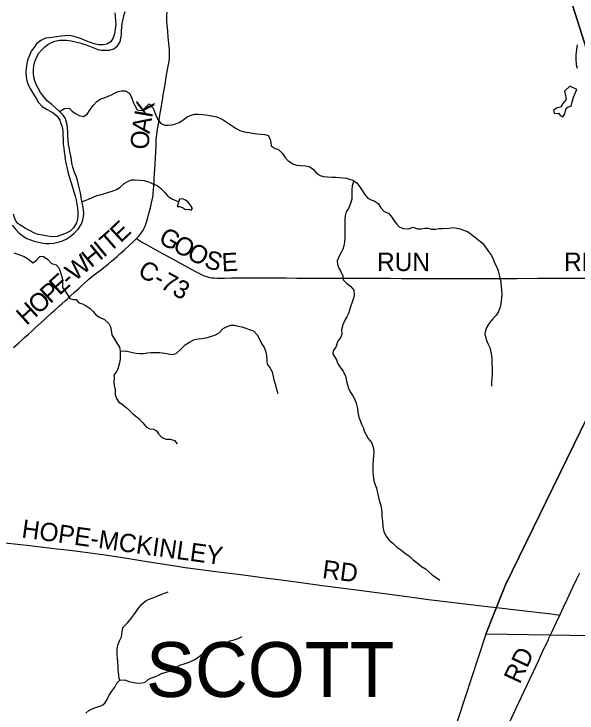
# Model space of a CAD drawing. Extents: x 1451455 to 1749751, y 218250 to 574981.
# Drawn here: x 1570534 to 1579778, y 349860 to 361334 of the extents above; entities that cross this region are included whole.
import ezdxf

# ---------------------------------------------------------------- set-up
doc = ezdxf.new("R2010")
doc.units = 0
for name, color, linetype in [('GM_X_County_Road', 7, 'Continuous'), ('GM_X_County_Road_Text', 7, 'Continuous'), ('GM_X_Major_River', 7, 'Continuous'), ('GM_X_Minor_Lake', 7, 'Continuous'), ('GM_X_Minor_River', 7, 'Continuous'), ('GM_X_Township', 7, 'Continuous'), ('GM_X_Township_Road', 7, 'Continuous'), ('GM_X_Township_Road_Text', 7, 'Continuous'), ('GM_X_Township_Text', 7, 'Continuous')]:
    doc.layers.add(name, color=color, linetype=linetype)

msp = doc.modelspace()

# ---------------------------------------------------------------- linework, layer by layer
at = {"layer": 'GM_X_County_Road'}
for points in [[(1572547, 357649), (1572582, 357686), (1572607, 357716), (1572632, 357751), (1572653, 357785), (1572671, 357820), (1572686, 357853), (1572698, 357884), (1572713, 357931), (1572732, 357994), (1572750, 358058), (1572773, 358150), (1572794, 358236), (1572808, 358303), (1572812, 358328), (1572817, 358355), (1572821, 358392), (1572827, 358448), (1572832, 358511), (1572834, 358557), (1572838, 358640), (1572842, 358712), (1572852, 358869), (1572857, 358970), (1572867, 359177), (1572871, 359255), (1572876, 359324), (1572878, 359346), (1572880, 359369), (1572883, 359392), (1572886, 359415), (1572899, 359492), (1572912, 359566), (1572924, 359637), (1572936, 359708), (1572955, 359821), (1572977, 359957), (1572991, 360034), (1573010, 360144), (1573035, 360296), (1573062, 360448), (1573076, 360532), (1573082, 360569), (1573085, 360594), (1573088, 360633), (1573090, 360657), (1573090, 360676), (1573090, 360692), (1573089, 360716), (1573088, 360741), (1573082, 360798), (1573067, 360951), (1573058, 361052), (1573049, 361150), (1573045, 361216), (1573044, 361248), (1573044, 361265), (1573044, 361284), (1573045, 361296), (1573045, 361309), (1573049, 361361)], [(1570524, 355860), (1570613, 355937), (1570675, 355992), (1570709, 356022), (1570765, 356072), (1570826, 356126), (1570878, 356175), (1571029, 356314), (1571153, 356426), (1571206, 356475), (1571281, 356543), (1571320, 356578), (1571376, 356628), (1571405, 356655), (1571459, 356703), (1571529, 356767), (1571597, 356830), (1571647, 356876), (1571695, 356920), (1571764, 356980), (1571828, 357035), (1571872, 357069), (1571911, 357098), (1571978, 357146), (1572037, 357193), (1572083, 357230), (1572135, 357275), (1572227, 357355), (1572273, 357396), (1572344, 357459), (1572436, 357543), (1572504, 357606), (1572547, 357649)], [(1572547, 357649), (1572576, 357628), (1572609, 357607), (1572645, 357585), (1572699, 357554), (1572854, 357468), (1573055, 357358), (1573505, 357115), (1573604, 357062), (1573643, 357043), (1573658, 357036), (1573676, 357030), (1573711, 357019), (1573743, 357011), (1573783, 357005), (1573819, 357001), (1573875, 356999), (1573990, 357000), (1574108, 357001), (1574279, 357003), (1574377, 357004), (1574495, 357005), (1574829, 357004), (1575003, 357001), (1575177, 357000), (1575302, 357000), (1575570, 356999), (1575773, 356998), (1575868, 356998), (1575973, 356997), (1576081, 356996), (1576262, 356995), (1576416, 356996), (1576708, 356995), (1576895, 356994), (1577121, 356994), (1577390, 356991), (1577669, 356991), (1578037, 356991), (1578368, 356992), (1578456, 356992), (1578607, 356993), (1578788, 356994), (1579135, 356997), (1579473, 356997), (1579929, 356999)], [(1579495, 351468), (1579554, 351595), (1579615, 351726), (1579710, 351928), (1579769, 352053), (1579822, 352162)], [(1579318, 351091), (1579364, 351188), (1579437, 351342), (1579495, 351468)], [(1578480, 349291), (1578774, 349928), (1578867, 350128), (1579002, 350416), (1579063, 350543), (1579150, 350730), (1579202, 350840), (1579308, 351069), (1579318, 351091)]]:
    msp.add_lwpolyline(points, dxfattribs=at)
at = {"layer": 'GM_X_Major_River'}
for points in [[(1572191, 361355), (1572195, 361287), (1572202, 361223), (1572205, 361155), (1572198, 361085), (1572184, 361007), (1572165, 360941), (1572122, 360876), (1572061, 360837), (1571997, 360828), (1571929, 360829), (1571853, 360846), (1571775, 360872), (1571704, 360899), (1571652, 360922), (1571591, 360943), (1571523, 360963), (1571469, 360974), (1571417, 360978), (1571367, 360975), (1571313, 360968), (1571238, 360958), (1571186, 360951), (1571120, 360944), (1571052, 360935), (1570973, 360898), (1570902, 360842), (1570859, 360778), (1570818, 360721), (1570790, 360653), (1570763, 360590), (1570746, 360520), (1570736, 360440), (1570729, 360384), (1570732, 360300), (1570747, 360235), (1570769, 360171), (1570804, 360102), (1570837, 360046), (1570872, 359993), (1570903, 359942), (1570938, 359882), (1570995, 359818), (1571066, 359773), (1571126, 359740)], [(1571276, 359737), (1571211, 359799), (1571158, 359848), (1571087, 359903), (1571022, 359974), (1570971, 360047), (1570931, 360114), (1570900, 360179), (1570877, 360235), (1570858, 360298), (1570855, 360356), (1570856, 360430), (1570859, 360482), (1570879, 360552), (1570896, 360605), (1570937, 360683), (1570984, 360738), (1571039, 360795), (1571090, 360834), (1571141, 360861), (1571207, 360888), (1571279, 360903), (1571330, 360906), (1571396, 360905), (1571475, 360891), (1571545, 360878), (1571615, 360861), (1571667, 360844), (1571720, 360825), (1571776, 360804), (1571830, 360785), (1571909, 360753), (1571967, 360742), (1572031, 360739), (1572103, 360742), (1572176, 360763), (1572233, 360812), (1572276, 360877), (1572289, 360939), (1572298, 360993), (1572301, 361059), (1572304, 361119), (1572310, 361175), (1572329, 361248), (1572342, 361324), (1572357, 361376)], [(1570503, 357870), (1570559, 357803), (1570612, 357742), (1570684, 357689), (1570745, 357650), (1570805, 357629), (1570866, 357607), (1570936, 357590), (1571012, 357571), (1571064, 357566), (1571114, 357567), (1571190, 357572), (1571278, 357594), (1571331, 357613), (1571389, 357640), (1571458, 357683), (1571525, 357734), (1571587, 357801), (1571640, 357880), (1571661, 357934), (1571678, 358004), (1571683, 358056), (1571675, 358124), (1571666, 358186), (1571653, 358240), (1571636, 358323), (1571624, 358397), (1571609, 358463), (1571594, 358532), (1571575, 358604), (1571553, 358671), (1571526, 358733), (1571499, 358822), (1571486, 358884), (1571478, 358944), (1571467, 359003), (1571454, 359075), (1571439, 359145), (1571432, 359196), (1571426, 359276), (1571421, 359332), (1571416, 359404), (1571411, 359462), (1571408, 359513), (1571393, 359573), (1571372, 359627), (1571337, 359678), (1571276, 359737)], [(1571126, 359740), (1571177, 359711), (1571242, 359656), (1571285, 359591), (1571306, 359538), (1571325, 359484), (1571336, 359418), (1571337, 359350), (1571342, 359279), (1571344, 359199), (1571351, 359133), (1571360, 359075), (1571367, 359005), (1571375, 358944), (1571392, 358866), (1571407, 358800), (1571425, 358723), (1571450, 358629), (1571472, 358560), (1571493, 358490), (1571518, 358417), (1571541, 358344), (1571557, 358280), (1571566, 358210), (1571575, 358146), (1571580, 358087), (1571581, 358029), (1571575, 357961), (1571558, 357904), (1571509, 357824), (1571456, 357771), (1571379, 357732), (1571246, 357679), (1571178, 357674), (1571124, 357681), (1571056, 357694), (1571002, 357701), (1570928, 357715), (1570873, 357736), (1570799, 357773), (1570726, 357812), (1570659, 357854), (1570589, 357901), (1570549, 357974), (1570528, 358046)]]:
    msp.add_lwpolyline(points, dxfattribs=at)
at = {"layer": 'GM_X_Minor_Lake'}
for points in [[(1579661, 360147), (1579575, 360065), (1579588, 359994), (1579602, 359930), (1579545, 359867), (1579510, 359811), (1579440, 359786), (1579391, 359757), (1579405, 359708), (1579452, 359700), (1579474, 359707), (1579502, 359665), (1579546, 359646), (1579578, 359694), (1579593, 359768), (1579624, 359803), (1579684, 359821), (1579699, 359894), (1579720, 359968), (1579755, 360044), (1579774, 360094)], [(1579774, 360094), (1579661, 360147)], [(1573214, 358174), (1573252, 358175), (1573300, 358156), (1573349, 358125), (1573403, 358128), (1573441, 358114), (1573463, 358142), (1573432, 358196), (1573389, 358251), (1573348, 358280), (1573302, 358300), (1573254, 358297)], [(1573254, 358297), (1573214, 358174)]]:
    msp.add_lwpolyline(points, dxfattribs=at)
at = {"layer": 'GM_X_Minor_River'}
for points in [[(1579780, 360829), (1579767, 360753), (1579758, 360663), (1579757, 360593), (1579765, 360505), (1579783, 360446)], [(1571280, 359733), (1571364, 359784), (1571438, 359789), (1571490, 359740), (1571545, 359703), (1571602, 359666), (1571674, 359649), (1571735, 359692), (1571784, 359764), (1571833, 359833), (1571892, 359898), (1571959, 359939), (1572016, 359958), (1572080, 359985), (1572134, 360008), (1572185, 360036), (1572243, 360061), (1572302, 360074), (1572360, 360075), (1572429, 360032), (1572470, 359953), (1572491, 359887), (1572516, 359832), (1572555, 359763), (1572637, 359752), (1572687, 359793), (1572753, 359858), (1572821, 359789), (1572852, 359700), (1572875, 359648), (1572902, 359595), (1572938, 359543), (1573011, 359511), (1573065, 359507), (1573133, 359515), (1573188, 359529), (1573246, 359552), (1573309, 359589), (1573380, 359648), (1573442, 359675), (1573506, 359688), (1573564, 359689), (1573632, 359684), (1573684, 359677), (1573742, 359670), (1573810, 359659), (1573862, 359644), (1573916, 359623), (1573969, 359598), (1574051, 359543), (1574114, 359496), (1574181, 359455), (1574241, 359424), (1574316, 359400), (1574388, 359389), (1574458, 359376), (1574524, 359367), (1574598, 359360), (1574650, 359355), (1574708, 359340), (1574743, 359281), (1574752, 359223), (1574757, 359167), (1574824, 359124), (1574878, 359109), (1574937, 359050), (1574988, 358979), (1575037, 358924), (1575113, 358872), (1575174, 358855), (1575238, 358846), (1575318, 358839), (1575380, 358828), (1575444, 358789), (1575493, 358728), (1575560, 358685), (1575614, 358666), (1575684, 358659), (1575750, 358658), (1575816, 358653), (1575876, 358650), (1575940, 358645), (1575992, 358640), (1576043, 358621), (1576099, 358606), (1576168, 358559), (1576217, 358484), (1576258, 358433), (1576288, 358379), (1576343, 358312), (1576396, 358283), (1576450, 358266), (1576515, 358223), (1576556, 358150), (1576613, 358091), (1576683, 358064), (1576738, 357997), (1576773, 357946), (1576814, 357891), (1576859, 357840), (1576923, 357811)], [(1571650, 358253), (1571756, 358293), (1571821, 358324), (1571892, 358353), (1571952, 358368), (1572020, 358385), (1572074, 358404), (1572161, 358431), (1572217, 358454), (1572274, 358485), (1572345, 358550), (1572404, 358587), (1572464, 358610), (1572520, 358614), (1572594, 358608), (1572670, 358599), (1572758, 358572), (1572813, 358547), (1572883, 358520), (1572938, 358475), (1573003, 358407), (1573058, 358346), (1573126, 358299), (1573239, 358251)], [(1576114, 358596), (1576086, 358514), (1576083, 358450), (1576083, 358372), (1576080, 358294), (1576059, 358224), (1576024, 358140), (1575989, 358085), (1575972, 358019), (1575967, 357961), (1575965, 357841), (1575966, 357777), (1575967, 357725), (1575964, 357672), (1575959, 357596), (1575950, 357526), (1575933, 357473), (1575908, 357421), (1575871, 357361), (1575842, 357284), (1575847, 357230), (1575860, 357171), (1575901, 357108), (1575932, 357034), (1575941, 356973), (1575994, 356915), (1576057, 356869), (1576112, 356800), (1576119, 356726), (1576106, 356672), (1576085, 356604), (1576066, 356541), (1576043, 356471), (1576026, 356419), (1575997, 356363), (1575966, 356306), (1575933, 356230), (1575911, 356150), (1575916, 356082), (1575899, 356030), (1575850, 355961), (1575821, 355867), (1575776, 355806), (1575771, 355754), (1575829, 355657), (1575846, 355602), (1575885, 355540), (1575938, 355469), (1575975, 355390), (1575996, 355307), (1576009, 355247), (1576026, 355191), (1576055, 355134), (1576096, 355069), (1576125, 355015), (1576150, 354944), (1576172, 354856), (1576180, 354797), (1576198, 354717), (1576219, 354660), (1576240, 354600), (1576266, 354549), (1576285, 354485), (1576314, 354424), (1576351, 354368), (1576404, 354301), (1576434, 354224), (1576443, 354144), (1576436, 354088), (1576429, 354004), (1576424, 353944), (1576425, 353879), (1576424, 353817), (1576429, 353751), (1576444, 353677), (1576464, 353606), (1576484, 353552), (1576504, 353473), (1576519, 353405), (1576538, 353332), (1576555, 353266), (1576566, 353204), (1576571, 353148), (1576576, 353095), (1576583, 353007), (1576591, 352917), (1576606, 352838), (1576639, 352766), (1576692, 352695), (1576759, 352643), (1576820, 352584), (1576883, 352539), (1576968, 352472), (1577034, 352429), (1577087, 352376), (1577152, 352326), (1577225, 352265), (1577288, 352226), (1577340, 352181), (1577401, 352128), (1577470, 352081)], [(1576923, 357811), (1577009, 357810), (1577083, 357833), (1577157, 357810), (1577213, 357805), (1577279, 357816), (1577337, 357821), (1577391, 357800), (1577459, 357803), (1577509, 357812), (1577573, 357813), (1577671, 357816)], [(1577671, 357816), (1577742, 357827), (1577803, 357820), (1577859, 357805), (1577917, 357788), (1577978, 357761), (1578042, 357722), (1578097, 357675), (1578222, 357575), (1578275, 357506), (1578326, 357438), (1578372, 357367), (1578402, 357310), (1578427, 357240), (1578468, 357169), (1578483, 357117), (1578500, 357052), (1578515, 356984), (1578528, 356930), (1578535, 356860), (1578540, 356797), (1578541, 356739), (1578539, 356681), (1578534, 356627), (1578527, 356575), (1578512, 356505), (1578487, 356451), (1578449, 356392), (1578398, 356330), (1578343, 356267), (1578300, 356196), (1578273, 356138), (1578262, 356086), (1578285, 355991), (1578318, 355915), (1578345, 355858), (1578360, 355804), (1578375, 355730), (1578378, 355670), (1578381, 355597), (1578385, 355543), (1578383, 355417), (1578380, 355353), (1578375, 355287), (1578372, 355227)], [(1570533, 357415), (1570597, 357394), (1570700, 357352), (1570772, 357309), (1570847, 357250), (1570912, 357299), (1570963, 357360), (1571017, 357353), (1571088, 357302), (1571153, 357241), (1571225, 357218), (1571272, 357167), (1571293, 357108), (1571314, 357044), (1571329, 356973), (1571330, 356903), (1571331, 356843), (1571374, 356786), (1571407, 356734), (1571452, 356665), (1571506, 356646), (1571556, 356649), (1571599, 356594), (1571659, 356579), (1571722, 356542), (1571783, 356501), (1571835, 356450), (1571882, 356393), (1571939, 356358), (1572021, 356321), (1572090, 356252), (1572117, 356197), (1572130, 356139), (1572141, 356069), (1572182, 355998), (1572223, 355931), (1572264, 355866), (1572278, 355800), (1572280, 355744), (1572276, 355670), (1572269, 355606), (1572244, 355524), (1572223, 355470), (1572176, 355407), (1572179, 355356), (1572174, 355296), (1572181, 355236), (1572198, 355166), (1572193, 355086), (1572216, 355025), (1572257, 354964), (1572312, 354927), (1572376, 354876), (1572429, 354827), (1572488, 354770), (1572585, 354697), (1572648, 354623), (1572703, 354560), (1572764, 354527), (1572824, 354522), (1572876, 354492), (1572909, 354441), (1572962, 354380), (1573032, 354357), (1573100, 354354), (1573167, 354333), (1573215, 354276)], [(1572278, 355800), (1572357, 355803), (1572412, 355792), (1572480, 355779), (1572540, 355768), (1572594, 355761), (1572660, 355762), (1572728, 355771), (1572783, 355776), (1572865, 355778), (1572925, 355775), (1573009, 355768), (1573094, 355753), (1573152, 355744), (1573205, 355765), (1573262, 355824), (1573345, 355903), (1573414, 355948), (1573497, 355989), (1573563, 356000), (1573621, 356005), (1573709, 356025), (1573760, 356039), (1573834, 356063), (1573901, 356100), (1573970, 356170), (1574023, 356201), (1574089, 356226), (1574147, 356227), (1574215, 356212), (1574275, 356197), (1574340, 356176), (1574398, 356153), (1574466, 356133), (1574527, 356070), (1574564, 355994), (1574596, 355923), (1574640, 355862), (1574663, 355804), (1574681, 355729), (1574686, 355643), (1574693, 355587), (1574742, 355522), (1574771, 355461), (1574792, 355385), (1574803, 355328), (1574820, 355264), (1574835, 355212), (1574852, 355157), (1574867, 355103)], [(1577470, 352081), (1577524, 352040)], [(1572272, 350402), (1572260, 350426), (1572255, 350480), (1572245, 350577), (1572244, 350631), (1572239, 350707), (1572236, 350757), (1572231, 350820), (1572230, 350910), (1572239, 350972), (1572264, 351044), (1572300, 351113), (1572309, 351197), (1572328, 351269), (1572397, 351338), (1572457, 351413), (1572498, 351465), (1572533, 351518), (1572574, 351576), (1572633, 351645), (1572704, 351706), (1572756, 351729), (1572817, 351752), (1572879, 351780), (1572950, 351806), (1573008, 351828), (1573065, 351851)], [(1572421, 350379), (1572473, 350367), (1572527, 350356), (1572585, 350351), (1572639, 350354), (1572690, 350369), (1572740, 350410), (1572793, 350436), (1572855, 350459), (1572908, 350484), (1572958, 350507), (1573019, 350526), (1573085, 350545), (1573149, 350576), (1573206, 350616), (1573259, 350643), (1573329, 350666), (1573392, 350691), (1573450, 350710), (1573505, 350739), (1573573, 350786), (1573657, 350853), (1573722, 350908), (1573780, 350939), (1573837, 350962), (1573893, 350971), (1573951, 350985), (1574013, 351006), (1574080, 351045), (1574147, 351062), (1574215, 351083), (1574278, 351118)], [(1571714, 349859), (1571765, 349903), (1571829, 349934), (1571894, 349957), (1571974, 349984), (1572027, 350021), (1572068, 350092), (1572103, 350162), (1572142, 350217), (1572192, 350285), (1572223, 350348), (1572272, 350402), (1572352, 350407), (1572421, 350379)]]:
    msp.add_lwpolyline(points, dxfattribs=at)
at = {"layer": 'GM_X_Township'}
for points in [[(1578869, 364120), (1580333, 359498)], [(1580333, 359498), (1578869, 364120)], [(1581059, 356999), (1578606, 351966), (1578453, 351583), (1578283, 351155), (1577479, 348702)], [(1586389, 351019), (1579334, 351137), (1578283, 351155), (1578453, 351583), (1578606, 351966), (1581059, 356999)], [(1605120, 345606), (1605455, 350781), (1603272, 350763), (1598608, 350849), (1593160, 350921), (1589064, 350981), (1586389, 351019), (1579334, 351137), (1578283, 351155), (1577479, 348702)]]:
    msp.add_lwpolyline(points, dxfattribs=at)
at = {"layer": 'GM_X_Township_Road'}
for points in [[(1570389, 352655), (1570796, 352609), (1571193, 352561), (1571347, 352543), (1571497, 352526), (1571620, 352511), (1571783, 352491), (1572033, 352455), (1572354, 352405), (1572685, 352353), (1573148, 352279), (1573346, 352250), (1573512, 352227), (1573847, 352181), (1574075, 352154), (1574257, 352132), (1574615, 352085), (1574921, 352045), (1575288, 351996), (1575594, 351956), (1576157, 351882), (1576616, 351823), (1576990, 351773), (1577185, 351747), (1577298, 351731), (1578354, 351603), (1578410, 351597)], [(1578410, 351597), (1578872, 351542), (1579358, 351486), (1579495, 351468)]]:
    msp.add_lwpolyline(points, dxfattribs=at)

# ---------------------------------------------------------------- texts
at = {"layer": 'GM_X_County_Road_Text'}
for s, rotation, p in [('K', 80.0526, (1572801, 359619)), ('A', 80.9281, (1572760, 359360)), ('O', 86.7854, (1572746, 359104)), ('E', 43.2861, (1572284, 357567)), ('T', 41.0971, (1572106, 357411)), ('G', 331.4584, (1572890, 357587)), ('O', 331.4573, (1573122, 357461)), ('H', 39.3044, (1571799, 357159)), ('I', 39.5533, (1572004, 357327)), ('O', 331.4787, (1573354, 357334)), ('W', 40.3771, (1571535, 356935)), ('S', 341.7647, (1573640, 357185)), ('E', 3.0352, (1573952, 357106)), ('RUN', 359.6899, (1576494, 357117)), ('RD', 0, (1579565, 357117)), ('C-73', 331.445, (1572548, 357047)), ('E', 42.2656, (1571279, 356703)), ('-', 41.8773, (1571445, 356854)), ('P', 42.2908, (1571130, 356567)), ('O', 42.2893, (1570934, 356390)), ('H', 42.2879, (1570739, 356212)), ('RD', 64.9828, (1578836, 350323))]:
    msp.add_text(s, height=300, rotation=rotation, dxfattribs=at).set_placement(p)
at = {"layer": 'GM_X_Township_Road_Text'}
for s, rotation, p in [('HOPE-MCKINLEY', 352.1113, (1570649, 352743)), ('RD', 352.5689, (1575585, 352078))]:
    msp.add_text(s, height=300, rotation=rotation, dxfattribs=at).set_placement(p)
at = {"layer": 'GM_X_Township_Text'}
msp.add_text('SCOTT', height=900, rotation=0, dxfattribs=at).set_placement((1572701, 350124))

doc.saveas('drawing.dxf')
